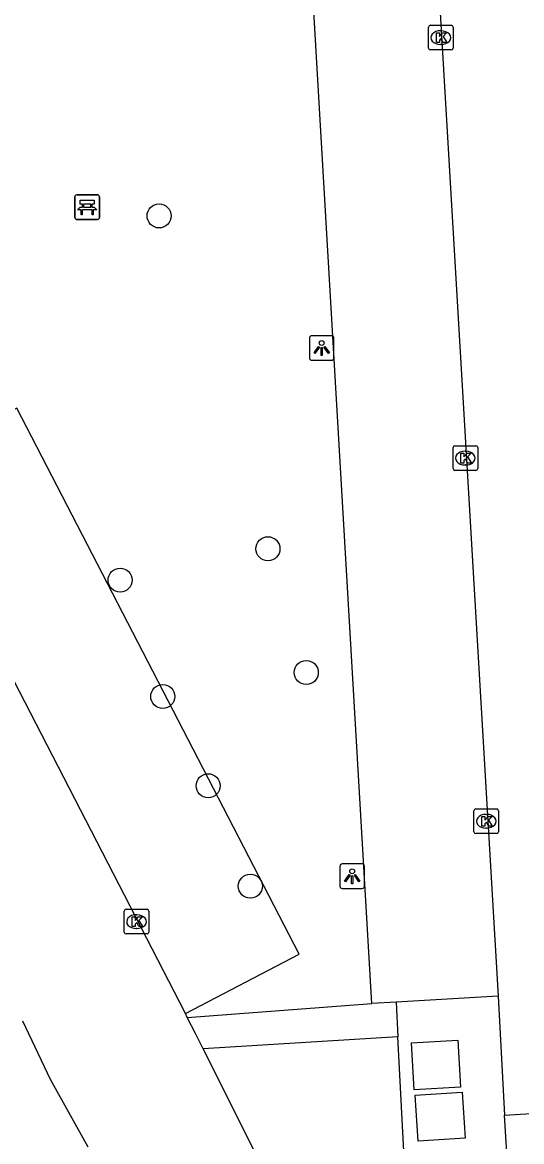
# Model space of a CAD drawing. Extents: x 158461 to 159795, y 387220 to 388672.
# Drawn here: x 159016.32 to 159036.63, y 387648.64 to 387694.13 of the extents above; entities that cross this region are included whole.
import ezdxf

# ---------------------------------------------------------------- set-up
doc = ezdxf.new("R2010")
doc.units = 0
for name, color, linetype in [('IMGEO_Bank', 7, 'Continuous'), ('IMGEO_Boom', 7, 'Continuous'), ('IMGEO_Kolk', 7, 'Continuous'), ('IMGEO_Lichtpunt', 7, 'Continuous'), ('IMGEO_Parkeervlak_open', 7, 'Continuous'), ('IMGEO_Rijbaan_lokaal_open', 7, 'Continuous'), ('IMGEO_Voetpad_gesloten', 7, 'Continuous'), ('IMGEO_Voetpad_open', 7, 'Continuous')]:
    doc.layers.add(name, color=color, linetype=linetype)

msp = doc.modelspace()

# ---------------------------------------------------------------- linework, layer by layer
at = {"layer": 'IMGEO_Bank'}
for p, q in [((159018.456, 387686.193), (159018.456, 387687.034)), ((159018.456, 387687.034), (159018.456, 387686.193)), ((159018.531, 387687.118), (159019.372, 387687.118)), ((159019.372, 387687.118), (159018.531, 387687.118)), ((159019.456, 387687.043), (159019.456, 387686.202)), ((159019.456, 387686.202), (159019.456, 387687.043)), ((159019.153, 387686.516), (159018.76, 387686.516)), ((159018.765, 387686.624), (159018.765, 387686.73)), ((159018.809, 387686.73), (159018.809, 387686.624)), ((159019.097, 387686.736), (159018.815, 387686.736)), ((159018.815, 387686.618), (159019.097, 387686.618)), ((159019.103, 387686.624), (159019.103, 387686.73)), ((159019.147, 387686.73), (159019.147, 387686.624)), ((159019.381, 387686.118), (159018.54, 387686.118)), ((159018.54, 387686.118), (159019.381, 387686.118))]:
    msp.add_line(p, q, dxfattribs=at)
for points in [[(159018.759, 387686.736), (159018.673, 387686.736), (159018.673, 387686.897), (159019.236, 387686.897), (159019.236, 387686.736), (159019.153, 387686.736)], [(159018.703, 387686.516), (159018.561, 387686.516), (159018.673, 387686.618), (159018.759, 387686.618)], [(159018.753, 387686.509), (159018.753, 387686.302), (159018.71, 387686.302), (159018.71, 387686.509)], [(159019.153, 387686.618), (159019.236, 387686.618), (159019.348, 387686.516), (159019.209, 387686.516)], [(159019.203, 387686.509), (159019.203, 387686.302), (159019.159, 387686.302), (159019.159, 387686.509)]]:
    msp.add_lwpolyline(points, dxfattribs=at)
for centre, radius, start, end in [((159018.534, 387687.04), 0.0779, 92.4484, 184.2845), ((159018.534, 387687.04), 0.0779, 92.4484, 184.2845), ((159019.378, 387687.04), 0.0779, 2.4484, 94.2845), ((159019.378, 387687.04), 0.0779, 2.4484, 94.2845), ((159018.703, 387686.509), 0.00671, 2.8957, 87.1043), ((159018.76, 387686.509), 0.00671, 92.8957, 177.1043), ((159018.758, 387686.729), 0.00671, 2.8957, 87.1043), ((159018.758, 387686.625), 0.00671, 272.8957, 357.1043), ((159018.815, 387686.729), 0.00671, 92.8957, 177.1043), ((159018.815, 387686.625), 0.00671, 182.8957, 267.1043), ((159019.097, 387686.729), 0.00671, 2.8957, 87.1043), ((159019.097, 387686.625), 0.00671, 272.8957, 357.1043), ((159019.154, 387686.729), 0.00671, 92.8957, 177.1043), ((159019.154, 387686.625), 0.00671, 182.8957, 267.1043), ((159019.152, 387686.509), 0.00671, 2.8957, 87.1043), ((159019.209, 387686.509), 0.00671, 92.8957, 177.1043), ((159018.534, 387686.196), 0.0779, 182.4484, 274.2845), ((159018.534, 387686.196), 0.0779, 182.4484, 274.2845), ((159019.378, 387686.196), 0.0779, 272.4484, 4.2845), ((159019.378, 387686.196), 0.0779, 272.4484, 4.2845)]:
    msp.add_arc(centre, radius, start, end, dxfattribs=at)
at = {"layer": 'IMGEO_Boom'}
for centre in [(159021.882, 387686.263), (159026.312, 387672.735), (159020.296, 387671.46), (159027.871, 387667.706), (159022.032, 387666.732), (159023.879, 387663.103), (159025.595, 387659.021)]:
    msp.add_circle(centre, 0.489, dxfattribs=at)
at = {"layer": 'IMGEO_Kolk'}
for p, q in [((159032.843, 387693.082), (159032.843, 387693.934)), ((159032.918, 387694.008), (159033.77, 387694.008)), ((159033.331, 387693.788), (159033.356, 387693.788)), ((159033.844, 387693.934), (159033.844, 387693.082)), ((159033.354, 387693.228), (159033.329, 387693.228)), ((159033.77, 387693.008), (159032.918, 387693.008)), ((159033.843, 387675.994), (159033.843, 387676.846)), ((159033.918, 387676.92), (159034.77, 387676.92)), ((159034.844, 387676.846), (159034.844, 387675.994)), ((159034.331, 387676.7), (159034.356, 387676.7)), ((159034.77, 387675.92), (159033.918, 387675.92)), ((159034.354, 387676.14), (159034.329, 387676.14)), ((159034.691, 387661.234), (159034.691, 387662.086)), ((159034.766, 387662.16), (159035.618, 387662.16)), ((159035.179, 387661.94), (159035.204, 387661.94)), ((159035.692, 387662.086), (159035.692, 387661.234)), ((159035.202, 387661.38), (159035.177, 387661.38)), ((159035.618, 387661.16), (159034.766, 387661.16)), ((159020.464, 387657.155), (159020.464, 387658.007)), ((159020.539, 387658.081), (159021.391, 387658.081)), ((159020.952, 387657.861), (159020.977, 387657.861)), ((159021.465, 387658.007), (159021.465, 387657.155)), ((159020.975, 387657.301), (159020.95, 387657.301)), ((159021.391, 387657.081), (159020.539, 387657.081))]:
    msp.add_line(p, q, dxfattribs=at)
for points in [[(159032.843, 387693.082), (159032.843, 387693.934)], [(159032.918, 387694.008), (159033.77, 387694.008)], [(159033.164, 387693.708), (159033.287, 387693.708), (159033.287, 387693.557), (159033.417, 387693.708), (159033.581, 387693.708), (159033.435, 387693.557), (159033.588, 387693.308), (159033.436, 387693.308), (159033.351, 387693.472), (159033.287, 387693.405), (159033.287, 387693.308), (159033.164, 387693.308), (159033.164, 387693.708)], [(159033.844, 387693.934), (159033.844, 387693.082)], [(159033.77, 387693.008), (159032.918, 387693.008)], [(159033.843, 387675.994), (159033.843, 387676.846)], [(159033.918, 387676.92), (159034.77, 387676.92)], [(159034.844, 387676.846), (159034.844, 387675.994)], [(159034.164, 387676.62), (159034.287, 387676.62), (159034.287, 387676.469), (159034.417, 387676.62), (159034.581, 387676.62), (159034.435, 387676.469), (159034.588, 387676.22), (159034.436, 387676.22), (159034.351, 387676.384), (159034.287, 387676.317), (159034.287, 387676.22), (159034.164, 387676.22), (159034.164, 387676.62)], [(159034.77, 387675.92), (159033.918, 387675.92)], [(159034.691, 387661.234), (159034.691, 387662.086)], [(159034.766, 387662.16), (159035.618, 387662.16)], [(159035.012, 387661.86), (159035.135, 387661.86), (159035.135, 387661.709), (159035.265, 387661.86), (159035.429, 387661.86), (159035.283, 387661.709), (159035.436, 387661.46), (159035.284, 387661.46), (159035.199, 387661.624), (159035.135, 387661.557), (159035.135, 387661.46), (159035.012, 387661.46), (159035.012, 387661.86)], [(159035.692, 387662.086), (159035.692, 387661.234)], [(159035.618, 387661.16), (159034.766, 387661.16)], [(159020.464, 387657.155), (159020.464, 387658.007)], [(159020.539, 387658.081), (159021.391, 387658.081)], [(159020.785, 387657.781), (159020.908, 387657.781), (159020.908, 387657.63), (159021.038, 387657.781), (159021.202, 387657.781), (159021.056, 387657.63), (159021.209, 387657.381), (159021.057, 387657.381), (159020.972, 387657.545), (159020.908, 387657.478), (159020.908, 387657.381), (159020.785, 387657.381), (159020.785, 387657.781)], [(159021.465, 387658.007), (159021.465, 387657.155)], [(159021.391, 387657.081), (159020.539, 387657.081)]]:
    msp.add_lwpolyline(points, dxfattribs=at)
for centre, start, end in [((159032.92, 387693.932), 91.552, 178.448), ((159032.92, 387693.932), 91.552, 178.448), ((159033.768, 387693.932), 1.552, 88.448), ((159033.768, 387693.932), 1.552, 88.448), ((159032.92, 387693.084), 181.552, 268.448), ((159032.92, 387693.084), 181.552, 268.448), ((159033.768, 387693.084), 271.552, 358.448), ((159033.768, 387693.084), 271.552, 358.448), ((159033.92, 387676.844), 91.552, 178.448), ((159033.92, 387676.844), 91.552, 178.448), ((159034.768, 387676.844), 1.552, 88.448), ((159034.768, 387676.844), 1.552, 88.448), ((159033.92, 387675.996), 181.552, 268.448), ((159033.92, 387675.996), 181.552, 268.448), ((159034.768, 387675.996), 271.552, 358.448), ((159034.768, 387675.996), 271.552, 358.448), ((159034.768, 387662.084), 91.552, 178.448), ((159034.768, 387662.084), 91.552, 178.448), ((159035.616, 387662.084), 1.552, 88.448), ((159035.616, 387662.084), 1.552, 88.448), ((159034.768, 387661.236), 181.552, 268.448), ((159034.768, 387661.236), 181.552, 268.448), ((159035.616, 387661.236), 271.552, 358.448), ((159035.616, 387661.236), 271.552, 358.448), ((159020.541, 387658.005), 91.552, 178.448), ((159020.541, 387658.005), 91.552, 178.448), ((159021.389, 387658.005), 1.552, 88.448), ((159021.389, 387658.005), 1.552, 88.448), ((159020.541, 387657.157), 181.552, 268.448), ((159020.541, 387657.157), 181.552, 268.448), ((159021.389, 387657.157), 271.552, 358.448), ((159021.389, 387657.157), 271.552, 358.448)]:
    msp.add_arc(centre, 0.0765, start, end, dxfattribs=at)
for centre, major_axis, ratio, start_param, end_param in [((159033.33, 387693.508), (-0.387, 0.002), 0.722429, 4.712389, 7.853982), ((159033.355, 387693.508), (-0.39, 0.002), 0.717154, 1.570796, 4.712389), ((159034.33, 387676.42), (-0.387, 0.002), 0.722429, 4.712389, 7.853982), ((159034.355, 387676.42), (-0.39, 0.002), 0.717154, 1.570796, 4.712389), ((159035.178, 387661.66), (-0.387, 0.002), 0.722429, 4.712389, 7.853982), ((159035.203, 387661.66), (-0.39, 0.002), 0.717154, 1.570796, 4.712389), ((159020.951, 387657.581), (-0.387, 0.002), 0.722429, 4.712389, 7.853982), ((159020.976, 387657.581), (-0.39, 0.002), 0.717154, 1.570796, 4.712389)]:
    msp.add_ellipse(centre, major_axis=major_axis, ratio=ratio, start_param=start_param, end_param=end_param, dxfattribs=at)
at = {"layer": 'IMGEO_Lichtpunt'}
for p, q in [((159028.9, 387681.393), (159028.092, 387681.393)), ((159028.9, 387681.393), (159028.092, 387681.393)), ((159027.998, 387681.298), (159027.998, 387680.491)), ((159027.998, 387681.298), (159027.998, 387680.491)), ((159028.994, 387680.491), (159028.994, 387681.298)), ((159028.994, 387680.491), (159028.994, 387681.298)), ((159028.092, 387680.397), (159028.9, 387680.397)), ((159028.092, 387680.397), (159028.9, 387680.397)), ((159029.24, 387659.83), (159029.24, 387659.023)), ((159029.24, 387659.83), (159029.24, 387659.023)), ((159030.142, 387659.925), (159029.334, 387659.925)), ((159030.142, 387659.925), (159029.334, 387659.925)), ((159030.236, 387659.023), (159030.236, 387659.83)), ((159030.236, 387659.023), (159030.236, 387659.83)), ((159029.334, 387658.929), (159030.142, 387658.929)), ((159029.334, 387658.929), (159030.142, 387658.929))]:
    msp.add_line(p, q, dxfattribs=at)
for points in [[(159028.372, 387680.962), (159028.411, 387680.934), (159028.223, 387680.672), (159028.185, 387680.699), (159028.372, 387680.962)], [(159028.474, 387680.914), (159028.521, 387680.914), (159028.521, 387680.592), (159028.474, 387680.592), (159028.474, 387680.914)], [(159028.584, 387680.934), (159028.622, 387680.961), (159028.809, 387680.699), (159028.77, 387680.671), (159028.584, 387680.934)], [(159029.614, 387659.494), (159029.653, 387659.466), (159029.465, 387659.204), (159029.427, 387659.231), (159029.614, 387659.494)], [(159029.716, 387659.446), (159029.763, 387659.446), (159029.763, 387659.124), (159029.716, 387659.124), (159029.716, 387659.446)], [(159029.826, 387659.466), (159029.864, 387659.493), (159030.051, 387659.231), (159030.012, 387659.203), (159029.826, 387659.466)]]:
    msp.add_lwpolyline(points, dxfattribs=at)
for centre in [(159028.497, 387681.096), (159029.739, 387659.628)]:
    msp.add_circle(centre, 0.0994, dxfattribs=at)
for centre, start, end in [((159028.092, 387681.298), 90, 180), ((159028.092, 387681.298), 90, 180), ((159028.9, 387681.298), 0, 90), ((159028.9, 387681.298), 0, 90), ((159028.092, 387680.491), 180, 270), ((159028.092, 387680.491), 180, 270), ((159028.9, 387680.491), 270, 0), ((159028.9, 387680.491), 270, 360), ((159029.334, 387659.83), 90, 180), ((159029.334, 387659.83), 90, 180), ((159030.142, 387659.83), 0, 90), ((159030.142, 387659.83), 0, 90), ((159029.334, 387659.023), 180, 270), ((159029.334, 387659.023), 180, 270), ((159030.142, 387659.023), 270, 0), ((159030.142, 387659.023), 270, 360)]:
    msp.add_arc(centre, 0.0946, start, end, dxfattribs=at)
at = {"layer": 'IMGEO_Parkeervlak_open'}
for points in [[(159030.54, 387654.257), (159027.452, 387707.106), (159032.564, 387707.381)], [(159022.951, 387653.842), (159027.579, 387656.258), (159016.097, 387678.445), (159013.639, 387677.25), (159010.362, 387683.742)]]:
    msp.add_lwpolyline(points, dxfattribs=at)
at = {"layer": 'IMGEO_Rijbaan_lokaal_open'}
for points in [[(159032.564, 387707.381), (159035.675, 387654.555)], [(159022.951, 387653.842), (159008.752, 387681.332), (159008.105, 387682.585)], [(159035.675, 387654.555), (159035.934, 387649.722)], [(159023.029, 387653.691), (159022.951, 387653.842)], [(159023.68, 387652.41), (159023.367, 387653.037), (159023.029, 387653.691)], [(159016.32, 387653.549), (159017.451, 387651.175), (159018.981, 387648.425)], [(159023.68, 387652.41), (159026.374, 387647.012)], [(159035.934, 387649.722), (159041.984, 387650.094)], [(159036.101, 387647.097), (159035.934, 387649.722)]]:
    msp.add_lwpolyline(points, dxfattribs=at)
at = {"layer": 'IMGEO_Voetpad_gesloten'}
msp.add_lwpolyline([(159034.149, 387650.858), (159032.26, 387650.749), (159032.15, 387652.653), (159034.039, 387652.761), (159034.149, 387650.858)], dxfattribs=at)
at = {"layer": 'IMGEO_Voetpad_open'}
for points in [[(159035.675, 387654.555), (159031.529, 387654.302)], [(159023.029, 387653.691), (159030.54, 387654.257)], [(159031.529, 387654.302), (159030.54, 387654.257)], [(159031.529, 387654.302), (159031.601, 387652.898)], [(159031.601, 387652.898), (159023.68, 387652.41)], [(159031.892, 387647.226), (159031.601, 387652.898)], [(159032.416, 387648.654), (159032.296, 387650.53), (159034.217, 387650.653), (159034.337, 387648.777), (159032.416, 387648.654)]]:
    msp.add_lwpolyline(points, dxfattribs=at)

doc.saveas('drawing.dxf')
